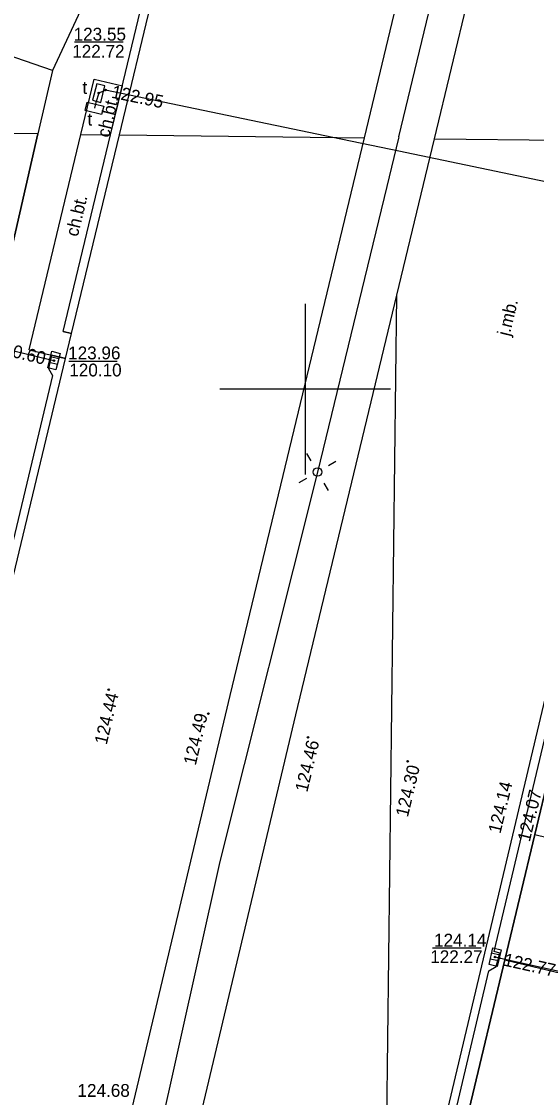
# Model space of a CAD drawing. Extents: x 6424617 to 6425697, y 5665845 to 5667190.
# Drawn here: x 6425283.4 to 6425313.5, y 5666258.5 to 5666321.5 of the extents above; entities that cross this region are included whole.
import ezdxf

# ---------------------------------------------------------------- set-up
doc = ezdxf.new("R2010")
doc.units = 0
for name, color, linetype in [('Warstwa 12', 7, 'Continuous'), ('Warstwa 14', 7, 'Continuous'), ('Warstwa 15', 7, 'Continuous'), ('Warstwa 2', 7, 'Continuous'), ('Warstwa 20', 7, 'Continuous'), ('Warstwa 25', 7, 'Continuous'), ('Warstwa 4', 7, 'Continuous'), ('Warstwa 47', 7, 'Continuous'), ('Warstwa 5', 7, 'Continuous'), ('Warstwa 6', 7, 'Continuous'), ('Warstwa 63', 7, 'Continuous'), ('Warstwa 8', 7, 'Continuous'), ('Warstwa 9', 7, 'Continuous')]:
    doc.layers.add(name, color=color, linetype=linetype)

msp = doc.modelspace()

# ---------------------------------------------------------------- linework, layer by layer
at = {"layer": 'Warstwa 12'}
for points in [[(6425305.48, 5666314.773), (6425311.14, 5666338.26), (6425315.72, 5666356.59), (6425314.85, 5666358.59), (6425315.59, 5666360.88), (6425316.68, 5666361.57), (6425321.81, 5666382.32), (6425327.66, 5666405.82), (6425332.54, 5666426.33), (6425338.92, 5666452.89), (6425344.68, 5666476.52), (6425348.06, 5666490.52), (6425353.32, 5666512.48), (6425356.9, 5666527.18)], [(6425301.608, 5666314.737), (6425288.298, 5666317.514), (6425287.898, 5666317.337), (6425287.722, 5666316.787), (6425287.642, 5666316.444)], [(6425305.48, 5666314.773), (6425305.46, 5666314.69), (6425304.78, 5666311.87), (6425300.71, 5666295.15), (6425294.99, 5666272.35), (6425290.15, 5666250.61), (6425284.71, 5666227.74), (6425279.01, 5666202.22), (6425275.47, 5666185.36), (6425276.45, 5666183.42), (6425275.83, 5666181.15), (6425274.33, 5666180.26), (6425268.32, 5666153.7), (6425265.78, 5666142.83), (6425259.79, 5666111.01), (6425258.46, 5666104.34), (6425255.58, 5666086.63), (6425256.35, 5666085.37), (6425256.11, 5666083.87), (6425255.06, 5666082.88), (6425251.757, 5666065.333)], [(6425305.47, 5666313.931), (6425301.608, 5666314.737)], [(6425358.838, 5666300.979), (6425358.436, 5666301.076), (6425355.839, 5666301.623), (6425342.381, 5666305.421), (6425341.781, 5666305.394), (6425341.237, 5666305.542), (6425335.71, 5666306.592), (6425323.113, 5666310.211), (6425322.626, 5666310.032), (6425322.397, 5666310.399), (6425305.47, 5666313.931)], [(6425269.29, 5666305.54), (6425285.02, 5666301.73), (6425285.27, 5666301.67)], [(6425328.175, 5666262.886), (6425324.84, 5666263.68), (6425324.59, 5666263.73), (6425324.35, 5666263.79), (6425311.36, 5666266.69), (6425311.12, 5666266.75)]]:
    msp.add_lwpolyline(points, dxfattribs=at)
at = {"layer": 'Warstwa 14'}
for p, q in [((6425289.328, 5666320.31), (6425286.47, 5666320.31)), ((6425288.977, 5666301.622), (6425286.151, 5666301.622)), ((6425310.301, 5666267.271), (6425307.458, 5666267.271))]:
    msp.add_line(p, q, dxfattribs=at)
for centre in [(6425287.898, 5666317.337), (6425288.298, 5666317.514), (6425285.02, 5666301.73), (6425285.27, 5666301.67), (6425311.12, 5666266.75), (6425311.36, 5666266.69)]:
    msp.add_circle(centre, 0.045, dxfattribs=at)
at = {"layer": 'Warstwa 2'}
msp.add_circle((6425300.71, 5666295.15), 0.25, dxfattribs=at)
at = {"layer": 'Warstwa 20'}
for points in [[(6425306.496, 5666399.029), (6425300.821, 5666375.348), (6425289.41, 5666327.719), (6425285.185, 5666318.653), (6425284.331, 5666314.945)], [(6425242.611, 5666194.491), (6425255.097, 5666192.415), (6425259.987, 5666203.38), (6425274.357, 5666265.741), (6425281.592, 5666303.052), (6425284.331, 5666314.945)], [(6425304.533, 5666236.23), (6425305.726, 5666241.337), (6425307.517, 5666249.107), (6425311.684, 5666266.587), (6425318.716, 5666295.95), (6425324.669, 5666308.767), (6425326.04, 5666314.442)]]:
    msp.add_lwpolyline(points, dxfattribs=at)
at = {"layer": 'Warstwa 25'}
for centre in [(6425288.482, 5666282.401), (6425294.318, 5666281.006), (6425300.155, 5666279.61), (6425305.992, 5666278.214), (6425311.828, 5666276.818)]:
    msp.add_circle(centre, 0.045, dxfattribs=at)
at = {"layer": 'Warstwa 4'}
for p, q in [((6425285.47, 5666301.44), (6425284.985, 5666301.561)), ((6425285.555, 5666301.779), (6425285.07, 5666301.9)), ((6425311.403, 5666266.864), (6425310.916, 5666266.977)), ((6425311.324, 5666266.523), (6425310.837, 5666266.636))]:
    msp.add_line(p, q, dxfattribs=at)
for points in [[(6425288.021, 5666316.792), (6425288.26, 5666317.763), (6425287.775, 5666317.882), (6425287.536, 5666316.911)], [(6425285.634, 5666302.094), (6425285.391, 5666301.124), (6425284.906, 5666301.246), (6425285.149, 5666302.216)], [(6425311.477, 5666267.18), (6425311.25, 5666266.206), (6425310.763, 5666266.32), (6425310.99, 5666267.294)]]:
    msp.add_lwpolyline(points, close=True, dxfattribs=at)
for points in [[(6425288.067, 5666316.081), (6425287.097, 5666316.322), (6425287.217, 5666316.807), (6425288.187, 5666316.566), (6425288.067, 5666316.081)], [(6425300.335, 5666295.799), (6425300.085, 5666296.232)], [(6425301.359, 5666295.525), (6425301.792, 5666295.775)], [(6425300.061, 5666294.775), (6425299.628, 5666294.525)], [(6425301.085, 5666294.501), (6425301.335, 5666294.068)]]:
    msp.add_lwpolyline(points, dxfattribs=at)
at = {"layer": 'Warstwa 47'}
for points in [[(6425306.496, 5666399.029), (6425300.821, 5666375.348), (6425289.41, 5666327.719), (6425285.185, 5666318.653), (6425284.331, 5666314.945)], [(6425284.331, 5666314.945), (6425281.592, 5666303.052), (6425274.357, 5666265.741), (6425259.987, 5666203.38), (6425255.097, 5666192.415), (6425253.98, 5666187.623), (6425253.35, 5666184.874), (6425252.002, 5666166.702), (6425239.735, 5666105.594), (6425235.312, 5666094.44), (6425233.454, 5666084.61), (6425233.542, 5666070.604), (6425233.206, 5666068.64), (6425232.731, 5666065.562)]]:
    msp.add_lwpolyline(points, dxfattribs=at)
at = {"layer": 'Warstwa 6'}
for points in [[(6425288.589, 5666314.894), (6425292.222, 5666329.989), (6425291.989, 5666330.384), (6425292.173, 5666331.171), (6425292.512, 5666331.084), (6425298.36, 5666355.247), (6425298.107, 5666355.651), (6425298.291, 5666356.438), (6425298.62, 5666356.362), (6425304.943, 5666382.487), (6425304.691, 5666382.892), (6425304.875, 5666383.678), (6425304.875, 5666383.678), (6425305.204, 5666383.602), (6425306.368, 5666388.415)], [(6425286.308, 5666303.267), (6425285.82, 5666303.376), (6425288.589, 5666314.894)], [(6425304.565, 5666238.913), (6425304.749, 5666239.038), (6425304.958, 5666239.78), (6425304.599, 5666239.877), (6425310.762, 5666265.954), (6425311.177, 5666266.196), (6425311.391, 5666266.973), (6425311.062, 5666267.069), (6425317.264, 5666293.085), (6425317.678, 5666293.328), (6425317.892, 5666294.104), (6425317.564, 5666294.2), (6425322.442, 5666314.486)], [(6425285.961, 5666301.803), (6425285.134, 5666301.998), (6425284.95, 5666301.211), (6425285.193, 5666300.807), (6425278.94, 5666274.691), (6425278.611, 5666274.767), (6425278.427, 5666273.98), (6425278.679, 5666273.565), (6425275.497, 5666260.179), (6425275.985, 5666260.06)]]:
    msp.add_lwpolyline(points, dxfattribs=at)
at = {"layer": 'Warstwa 63'}
for p, q in [((6425300, 5666305), (6425300, 5666295)), ((6425305, 5666300), (6425295, 5666300))]:
    msp.add_line(p, q, dxfattribs=at)
at = {"layer": 'Warstwa 8'}
for p, q in [((6425289.104, 5666314.888), (6425292.396, 5666328.566)), ((6425307.571, 5666314.665), (6425309.895, 5666324.328)), ((6425303.465, 5666314.714), (6425305.585, 5666323.515)), ((6425286.308, 5666303.267), (6425289.104, 5666314.888)), ((6425289.104, 5666314.888), (6425303.465, 5666314.714)), ((6425289.104, 5666314.888), (6425303.465, 5666314.714)), ((6425295.598, 5666282.063), (6425303.465, 5666314.714)), ((6425305.368, 5666305.501), (6425307.571, 5666314.665)), ((6425307.571, 5666314.665), (6425321.934, 5666314.492)), ((6425307.571, 5666314.665), (6425321.934, 5666314.492)), ((6425299.439, 5666280.933), (6425305.368, 5666305.501)), ((6425304.603, 5666242.063), (6425305.368, 5666305.501)), ((6425304.603, 5666242.063), (6425305.368, 5666305.501)), ((6425285.955, 5666301.804), (6425286.308, 5666303.267)), ((6425281.983, 5666285.35), (6425285.955, 5666301.804)), ((6425304.603, 5666242.063), (6425314.602, 5666284.17)), ((6425289.784, 5666257.57), (6425295.598, 5666282.063)), ((6425290.529, 5666243.402), (6425299.439, 5666280.933))]:
    msp.add_line(p, q, dxfattribs=at)
at = {"layer": 'Warstwa 9'}
for p, q in [((6425285.185, 5666318.653), (6425273.42, 5666322.698)), ((6425286.846, 5666314.915), (6425287.627, 5666318.158)), ((6425287.627, 5666318.158), (6425289.28, 5666317.768)), ((6425288.589, 5666314.894), (6425289.28, 5666317.768)), ((6425283.81, 5666302.312), (6425286.846, 5666314.915)), ((6425285.82, 5666303.376), (6425288.589, 5666314.894)), ((6425286.846, 5666314.915), (6425288.589, 5666314.894)), ((6425286.846, 5666314.915), (6425288.589, 5666314.894)), ((6425285.82, 5666303.376), (6425286.308, 5666303.267)), ((6425285.955, 5666301.804), (6425286.308, 5666303.267)), ((6425283.81, 5666302.312), (6425285.134, 5666301.998)), ((6425285.134, 5666301.998), (6425285.955, 5666301.804)), ((6425313.442, 5666273.928), (6425319.738, 5666272.423)), ((6425311.684, 5666266.587), (6425324.373, 5666263.561))]:
    msp.add_line(p, q, dxfattribs=at)
for points in [[(6425306.496, 5666399.029), (6425300.821, 5666375.348), (6425289.41, 5666327.719), (6425285.185, 5666318.653), (6425284.331, 5666314.945), (6425270.982, 5666315.107), (6425272.032, 5666319.27), (6425277.811, 5666333.541), (6425285.262, 5666361.705), (6425288.33, 5666373.734), (6425289.376, 5666376.843), (6425292.365, 5666377.252), (6425292.98, 5666380.282), (6425290.684, 5666381.655), (6425291.516, 5666385.64), (6425292.444, 5666389.955), (6425293.272, 5666396.442), (6425293.428, 5666397.92), (6425295.255, 5666405.439), (6425296.508, 5666407.837), (6425298.975, 5666417.006), (6425304.639, 5666439.871), (6425307.108, 5666449.766)], [(6425242.611, 5666194.491), (6425255.097, 5666192.415), (6425259.987, 5666203.38), (6425274.357, 5666265.741), (6425281.592, 5666303.052), (6425284.331, 5666314.945), (6425270.982, 5666315.107), (6425269.317, 5666308.506), (6425262.815, 5666279.174), (6425259.384, 5666265.281), (6425258.791, 5666259.61), (6425251.913, 5666231.035), (6425247.076, 5666209.095), (6425246.454, 5666206.825), (6425245.305, 5666204.665), (6425241.838, 5666198.266), (6425241.54, 5666196.131)], [(6425303.709, 5666167.856), (6425306.281, 5666180.067), (6425309.082, 5666193.42), (6425312.692, 5666210.531), (6425315.747, 5666224.59), (6425320.772, 5666247.497), (6425324.765, 5666265.311), (6425330.668, 5666291.433), (6425331.158, 5666293.064), (6425336.034, 5666304.4), (6425337.243, 5666307.629), (6425338.781, 5666314.289), (6425326.04, 5666314.442), (6425324.669, 5666308.767), (6425318.716, 5666295.95), (6425311.684, 5666266.587), (6425307.517, 5666249.107), (6425305.726, 5666241.337), (6425304.533, 5666236.23)]]:
    msp.add_lwpolyline(points, close=True, dxfattribs=at)

# ---------------------------------------------------------------- texts
at = {"layer": 'Warstwa 14'}
for s, p in [('122.72', (6425286.342, 5666319.408)), ('120.10', (6425286.17, 5666300.746)), ('122.27', (6425307.319, 5666266.396))]:
    msp.add_text(s, height=0.75, dxfattribs=at).set_placement(p)
for s, rotation, p in [('122.95', 348.2151, (6425288.598, 5666317.069)), ('120.60', 346.38164, (6425281.703, 5666302.147)), ('122.77', 347.41296, (6425311.574, 5666266.258))]:
    msp.add_text(s, height=0.75, rotation=rotation, dxfattribs=at).set_placement(p)
at = {"layer": 'Warstwa 15'}
for s, p in [('123.55', (6425286.424, 5666320.408)), ('123.96', (6425286.102, 5666301.746)), ('124.14', (6425307.543, 5666267.366)), ('124.68', (6425286.65, 5666258.568))]:
    msp.add_text(s, height=0.75, dxfattribs=at).set_placement(p)
at = {"layer": 'Warstwa 25'}
for s, rotation, p in [('124.44', 76.65602, (6425288.361, 5666279.145)), ('124.49', 76.64456, (6425293.578, 5666277.937)), ('124.46', 76.64456, (6425300.116, 5666276.366)), ('124.30', 76.52997, (6425306.008, 5666274.907)), ('124.14', 76.52997, (6425311.433, 5666273.944)), ('124.07', 76.52997, (6425313.149, 5666273.455))]:
    msp.add_text(s, height=0.75, rotation=rotation, dxfattribs=at).set_placement(p)
at = {"layer": 'Warstwa 4'}
msp.add_text('t', height=0.75, dxfattribs=at).set_placement((6425287.239, 5666315.431))
at = {"layer": 'Warstwa 5'}
msp.add_text('t', height=0.75, dxfattribs=at).set_placement((6425286.941, 5666317.285))
at = {"layer": 'Warstwa 8'}
msp.add_text('j.mb.', height=0.75, rotation=76.40392, dxfattribs=at).set_placement((6425311.962, 5666303.065))
at = {"layer": 'Warstwa 9'}
for rotation, p in [(76.46695, (6425288.498, 5666314.688)), (76.48414, (6425286.668, 5666308.89))]:
    msp.add_text('ch.bt.', height=0.75, rotation=rotation, dxfattribs=at).set_placement(p)

doc.saveas('drawing.dxf')
